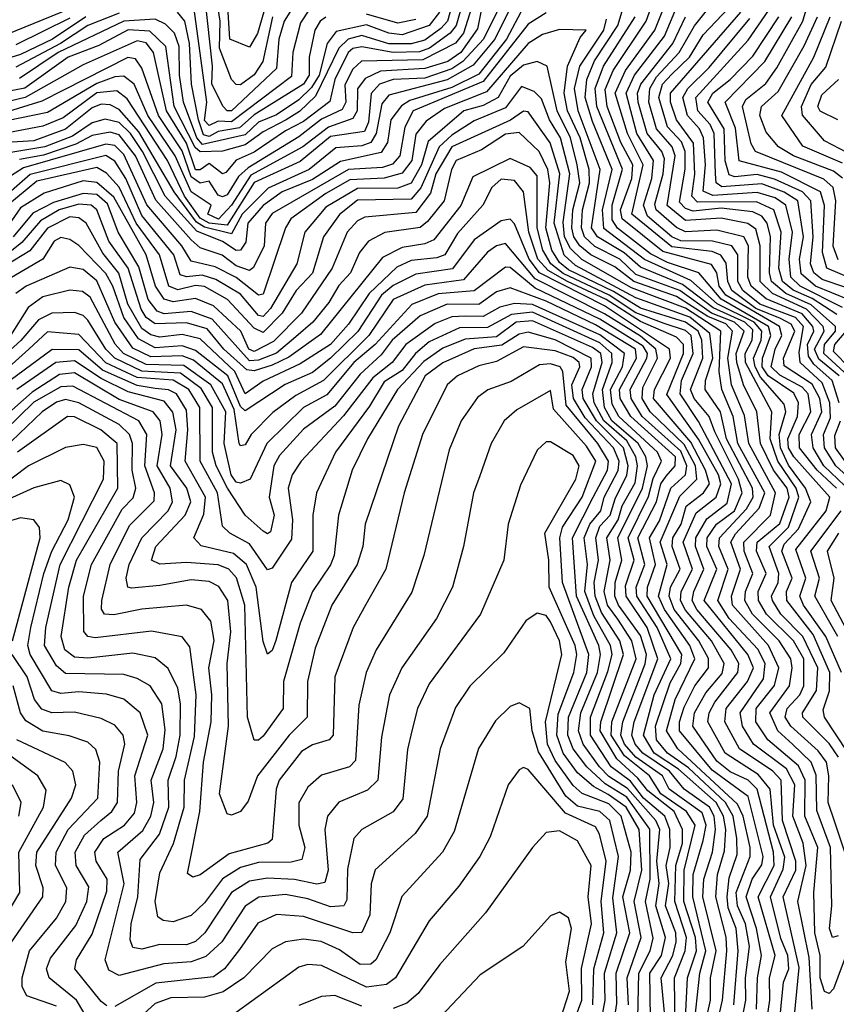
# Model space of a CAD drawing. Extents: x 1308313 to 1441400, y 959662 to 1036319.
# Tile 571 of 656: x 1415733 to 1417551, y 978216 to 980408. Entities that reach past the tile are written whole.
import ezdxf

# ---------------------------------------------------------------- set-up
doc = ezdxf.new("R2010")
doc.units = 0

msp = doc.modelspace()

# ---------------------------------------------------------------- linework, layer by layer
at = {"layer": '0CON10XD'}
for points in [[(1416295.8, 980415), (1416274.9, 980315), (1416255, 980285.5), (1416225, 980263.3), (1416215, 980264), (1416204.8, 980275), (1416178.4, 980345), (1416179.5, 980405), (1416167, 980485)], [(1416290.8, 980475), (1416262.6, 980377.4), (1416245, 980347.1), (1416201, 980365), (1416193.8, 980485)], [(1417551.7, 979365), (1417508.3, 979405), (1417468.9, 979455), (1417468.4, 979485), (1417494.6, 979535), (1417488.1, 979575), (1417475, 979590.4), (1417425, 979616.5), (1417406.1, 979635), (1417414.6, 979674.6), (1417430.1, 979705), (1417424.8, 979725), (1417305.5, 979795), (1417290.5, 979815), (1417284.8, 979845), (1417273.2, 979863.2), (1417165, 979891.9), (1417074.4, 979965), (1417070.9, 979985), (1417096.2, 980055), (1417098.2, 980085), (1417071.6, 980135), (1417041, 980215), (1417036.8, 980253.2), (1417054.6, 980295.4), (1417127.8, 980405), (1417159.7, 980495)], [(1417557.4, 979615), (1417512.4, 979652.4), (1417502.3, 979675), (1417524, 979715), (1417522.1, 979725), (1417485, 979763.4), (1417408.7, 979798.7), (1417381.8, 979825), (1417381.7, 979905), (1417371.8, 979941.8), (1417354.4, 979954.4), (1417295, 979966.7), (1417215, 979961.1), (1417174.4, 979994.4), (1417192.5, 980105), (1417185.5, 980125), (1417151, 980165), (1417134.1, 980225), (1417135.8, 980255), (1417151.1, 980281.1), (1417201.6, 980335), (1417235.3, 980394.7), (1417307.1, 980485)], [(1416704.8, 980475), (1416685.6, 980405), (1416671, 980389), (1416635, 980363), (1416605, 980354.6), (1416555, 980354.9), (1416495, 980373.4), (1416464.2, 980365), (1416443.7, 980345), (1416391.7, 980238.3), (1416356.3, 980203.7), (1416326.8, 980185), (1416275, 980158.6), (1416235, 980129.6), (1416185, 980115.4), (1416135, 980114.4), (1416123.8, 980123.8), (1416077.4, 980215), (1416058.5, 980348.5), (1416022.7, 980382.7), (1415975, 980385.4), (1415909.4, 980350.6), (1415841.3, 980325), (1415745, 980255.9), (1415655, 980238.4)], [(1417585.6, 979355.6), (1417523.3, 979415), (1417499.2, 979455), (1417495.6, 979485), (1417518.7, 979535), (1417514.2, 979565), (1417497.1, 979597.1), (1417435, 979637.4), (1417433.5, 979655), (1417458.9, 979715), (1417450.4, 979730.4), (1417426.8, 979743.2), (1417372.1, 979765), (1417318.2, 979805), (1417309.6, 979825), (1417306, 979866), (1417294.2, 979884.2), (1417275, 979891.8), (1417185, 979902.7), (1417095.8, 979975), (1417121.4, 980085), (1417086.1, 980155), (1417059, 980245), (1417081.6, 980295), (1417147.1, 980385), (1417179.3, 980465)], [(1417555, 979873.3), (1417544.3, 979904.3), (1417550.2, 980005), (1417543.7, 980035), (1417523, 980053), (1417371.3, 980115), (1417361.9, 980131.9), (1417342, 980215), (1417349.6, 980230.4), (1417394, 980266), (1417418.8, 980301.2), (1417476.7, 980405), (1417496.5, 980475)], [(1416720.5, 980449.4), (1416705.1, 980395), (1416691.8, 980378.2), (1416645.4, 980344.6), (1416623.4, 980336.6), (1416565, 980335), (1416495, 980347.6), (1416475, 980344.1), (1416464.6, 980335), (1416434.8, 980275), (1416423.7, 980226.3), (1416365, 980181.4), (1416325, 980161.2), (1416255, 980113.5), (1416215, 980095.5), (1416192.3, 980067.7), (1416185, 980064.9), (1416155, 980088.2), (1416135, 980074), (1416125, 980073.9), (1416105, 980133.7), (1416060.1, 980205), (1416031.5, 980335), (1416015, 980357.1), (1415995, 980361.5), (1415875, 980308.1), (1415745.3, 980234.7), (1415655, 980213.2)], [(1416828.9, 980441.1), (1416791.2, 980365), (1416742.7, 980307.3), (1416685, 980274.2), (1416555, 980240.6), (1416539.3, 980220.7), (1416526.7, 980155), (1416515, 980135), (1416495, 980127.6), (1416437.2, 980122.8), (1416377.4, 980075), (1416286.7, 980033.3), (1416228.6, 979975), (1416205, 979931.2), (1416145, 979946.1), (1416127.2, 979957.2), (1416077.1, 980025), (1415998.5, 980158.5), (1415955, 980208.2), (1415935, 980218.9), (1415915, 980219.9), (1415895, 980212.2), (1415835, 980164.5), (1415765, 980138.6), (1415705, 980134.7)], [(1416355, 980457.8), (1416321.8, 980405), (1416310.5, 980365), (1416305, 980299.3), (1416205, 980205.7), (1416195, 980205.4), (1416185.9, 980215), (1416161, 980265), (1416162.3, 980305), (1416146.1, 980455)], [(1416738.8, 980435), (1416721.4, 980378.6), (1416703.6, 980356.4), (1416630.8, 980319.2), (1416494.2, 980315.8), (1416475, 980298), (1416457.1, 980262.9), (1416459.6, 980225), (1416451.4, 980208.6), (1416405, 980186.9), (1416355, 980147.3), (1416241.6, 980078.4), (1416220.7, 980059.3), (1416195, 980018.4), (1416185, 980013.6), (1416175, 980017.9), (1416155, 980049), (1416135, 980044.2), (1416115, 980058.1), (1416095, 980116.3), (1416042.6, 980195), (1416005, 980300), (1415990.9, 980320.9), (1415974.3, 980324.3), (1415782.9, 980227.1), (1415645.7, 980184.3)], [(1416801.9, 980438.1), (1416765.8, 980365), (1416719.9, 980315), (1416695, 980298.8), (1416635, 980278.3), (1416565, 980274.9), (1416534.2, 980265), (1416515.7, 980244.3), (1416509.9, 980180.1), (1416500.6, 980159.4), (1416425, 980147.9), (1416357.4, 980092.6), (1416255, 980045.8), (1416195, 979951), (1416155.4, 979955), (1416135, 979966.5), (1416100.5, 980015), (1416062.7, 980095), (1415972.3, 980232.3), (1415949.6, 980249.6), (1415905, 980245.3), (1415830.1, 980189.9), (1415785, 980171.1), (1415695, 980153.8)], [(1415845, 980432.5), (1415705, 980375.1)], [(1416849, 980425), (1416817.1, 980365), (1416755, 980287), (1416695, 980257.4), (1416601.7, 980228.3), (1416583.2, 980216.8), (1416559.6, 980185), (1416552.1, 980135), (1416537.7, 980112.3), (1416447.4, 980092.6), (1416385, 980052.7), (1416317.7, 980025), (1416275, 979994.4), (1416241.2, 979955), (1416236.8, 979913.2), (1416225, 979895.5), (1416215, 979894.1), (1416185, 979914.4), (1416127.3, 979937.3), (1416057.2, 980015), (1416006.7, 980115), (1415980, 980155), (1415955, 980179.2), (1415923.3, 980186.7), (1415895, 980179), (1415850.7, 980149.3), (1415789, 980125), (1415705, 980111.4)], [(1416759.7, 980425), (1416752.2, 980387.8), (1416715.5, 980335), (1416686.2, 980315), (1416635, 980299.3), (1416536.3, 980293.7), (1416502.7, 980277.3), (1416485.3, 980254.7), (1416484.3, 980205), (1416475, 980188.1), (1416420.8, 980169.2), (1416363.9, 980125), (1416247.6, 980062.4), (1416205, 979995.5), (1416175.6, 979964.4), (1416151.8, 979975), (1416159.2, 979995), (1416115.2, 980025.2), (1416079.3, 980105), (1416018.4, 980195), (1415988.2, 980265), (1415965, 980282.3), (1415945, 980281.2), (1415905, 980266.5), (1415795, 980201.5), (1415705, 980183.3)], [(1415955, 980422.8), (1415885, 980395.1), (1415824, 980355), (1415725, 980302.4)], [(1416668.1, 980425), (1416645, 980395.4), (1416585, 980374.8), (1416555, 980378.2), (1416505, 980396.8), (1416437.8, 980382.2), (1416417.8, 980355), (1416400.2, 980285), (1416382.8, 980257.2), (1416355, 980230.2), (1416305, 980196.7), (1416265, 980180.3), (1416235, 980152), (1416140.2, 980130.2), (1416127.6, 980145), (1416098.2, 980225), (1416089.2, 980285), (1416088.3, 980348.3), (1416078, 980378), (1416058.2, 980398.2), (1416035, 980409.2), (1415965, 980405), (1415819.1, 980335), (1415732.8, 980277.2)], [(1416905, 980423.3), (1416865, 980398.1), (1416765, 980270.7), (1416609.5, 980205), (1416590.7, 980169.3), (1416579.2, 980105), (1416563.3, 980086.7), (1416541.1, 980078.9), (1416465, 980074.7), (1416295, 979976.8), (1416280.4, 979955), (1416277.2, 979905), (1416253.6, 979856.4), (1416245, 979849.6), (1416215, 979860.4), (1416184, 979884), (1416135, 979900.2), (1416115, 979917.9), (1416036.3, 980006.3), (1415991.1, 980105), (1415955, 980152.3), (1415935, 980157.5), (1415895, 980150.5), (1415858.6, 980131.4), (1415786.5, 980106.5), (1415732.8, 980097.2)], [(1416415, 980414), (1416401.9, 980405), (1416390.5, 980385), (1416377.7, 980325), (1416377.7, 980285), (1416365.2, 980265), (1416255, 980196.6), (1416222.6, 980167.4), (1416175, 980159.6), (1416155, 980148.4), (1416142.2, 980152.2), (1416131.4, 980185), (1416115.9, 980265), (1416111.4, 980355), (1416100.7, 980405), (1416084.8, 980424.8)], [(1416378.5, 980431.5), (1416358.5, 980401.5), (1416341.5, 980335), (1416338.2, 980281.8), (1416205, 980180.8), (1416175, 980182.7), (1416155, 980172.7), (1416145, 980183.6), (1416150.1, 980225), (1416121.7, 980431.7)], [(1416615, 980409), (1416575, 980400.4), (1416505, 980420.4)], [(1417576.4, 978776.4), (1417525.1, 978855), (1417522, 978872), (1417536.1, 978913.9), (1417536.5, 978955), (1417499.4, 979039.4), (1417441.1, 979115), (1417440.3, 979135), (1417452.7, 979165), (1417429.5, 979225), (1417435, 979240.7), (1417466.8, 979275), (1417494.2, 979335), (1417482.6, 979365), (1417445, 979416.2), (1417427.1, 979455), (1417423.9, 979485), (1417439, 979535), (1417435, 979552.6), (1417382, 979612), (1417370.2, 979635), (1417366.7, 979655), (1417383.8, 979695), (1417385.3, 979715), (1417368.2, 979735), (1417286, 979776), (1417227.6, 979827.6), (1417124.1, 979874.1), (1417033.7, 979943.7), (1417030.3, 979985), (1417052, 980075), (1417008.4, 980181.6), (1416992, 980235), (1416995.5, 980275), (1417013.1, 980316.9), (1417064.6, 980395), (1417076.5, 980435)], [(1417575, 979392.2), (1417549.8, 979415), (1417525, 979455), (1417522.2, 979485), (1417538, 979522), (1417536.3, 979555), (1417519.8, 979599.8), (1417470.5, 979645), (1417468.3, 979668.3), (1417477.9, 979725), (1417460.5, 979745), (1417380.8, 979775), (1417342.8, 979805), (1417331.6, 979825), (1417332, 979885), (1417318.3, 979905), (1417275.3, 979915.3), (1417205, 979915.6), (1417185, 979925), (1417131, 979971), (1417121.7, 979995), (1417140.6, 980055), (1417144.1, 980095), (1417107.2, 980155), (1417083, 980245), (1417102.2, 980285), (1417168.6, 980371.4), (1417195, 980435.1)], [(1417577.5, 979615), (1417523.2, 979665), (1417525, 979685), (1417549.2, 979715), (1417549.2, 979725), (1417495, 979773.4), (1417438.8, 979798.8), (1417407.1, 979825), (1417402.3, 979845), (1417404.4, 979925), (1417396.8, 979955), (1417385, 979971.2), (1417365, 979980.5), (1417295, 979988.6), (1417232.1, 979982.1), (1417215, 979987.7), (1417202.1, 980002.1), (1417214.5, 980075.5), (1417214.9, 980115), (1417206.3, 980136.3), (1417175, 980169.5), (1417155.8, 980235), (1417164.4, 980265), (1417185, 980286.7), (1417224.2, 980325), (1417255, 980374.7), (1417311.8, 980435)], [(1417552.2, 979752.2), (1417497.3, 979787.3), (1417455, 979806), (1417431.3, 979825), (1417423.1, 979855), (1417428, 979935), (1417411.8, 979985), (1417373.1, 980003.1), (1417242.3, 980002.3), (1417229.4, 980015), (1417236, 980064), (1417233.4, 980133.5), (1417195.5, 980185), (1417181.8, 980225), (1417182.2, 980245), (1417338.4, 980425)], [(1417577.4, 979785), (1417505, 979815.3), (1417472.7, 979842.7), (1417469.4, 979875), (1417477.7, 979925), (1417465.5, 980005), (1417435, 980024.5), (1417385, 980042.5), (1417296.1, 980036.1), (1417283.7, 980045), (1417281.8, 980065), (1417279, 980155), (1417270, 980175), (1417242.7, 980205), (1417238.1, 980235), (1417355, 980362.4), (1417400.8, 980429.2)], [(1415880.5, 980415), (1415806.7, 980365), (1415735, 980330.5), (1415545, 980271.8)], [(1415845, 980411.8), (1415725, 980352)], [(1417556.1, 978766.1), (1417535, 978797), (1417476.8, 978855), (1417475.8, 978865), (1417507, 978915), (1417509.8, 978965), (1417476.6, 979035), (1417427.9, 979085), (1417408.8, 979115), (1417406.7, 979125), (1417421.5, 979155), (1417423, 979175), (1417401.8, 979235), (1417445, 979278.4), (1417467.5, 979345), (1417461.6, 979365), (1417421, 979425), (1417403.7, 979475), (1417407.4, 979535), (1417349.1, 979645), (1417348.3, 979665), (1417364.1, 979695), (1417365, 979717.4), (1417347.2, 979735), (1417276.9, 979766.9), (1417208.4, 979818.4), (1417115, 979857.2), (1417079.1, 979889.1), (1417019.5, 979925), (1417006.3, 979945), (1417025.3, 980075), (1416976.2, 980205), (1416968.4, 980255), (1416980.3, 980305), (1417033.4, 980385), (1417039.3, 980409.3)], [(1417562.4, 978955), (1417528, 979035), (1417478, 979105), (1417470.2, 979125), (1417483.5, 979165), (1417461.2, 979228.8), (1417528.5, 979315), (1417536.6, 979345), (1417456.3, 979435), (1417444.6, 979455), (1417442.9, 979475), (1417464.8, 979525), (1417466.6, 979555), (1417456.4, 979576.4), (1417399.7, 979615), (1417385.9, 979635), (1417386.5, 979655), (1417405.1, 979705), (1417400.2, 979725), (1417295, 979785.7), (1417244.9, 979844.9), (1417175, 979867.8), (1417137.1, 979887.1), (1417063.9, 979943.9), (1417052.4, 979962.4), (1417052.4, 979995), (1417075.2, 980075.2), (1417018.2, 980215), (1417014.1, 980255), (1417033.2, 980305), (1417103.5, 980415)], [(1417557.4, 979555), (1417541.8, 979605), (1417501, 979641), (1417489.2, 979659.2), (1417486.7, 979685), (1417500.8, 979715), (1417499, 979725), (1417475, 979753.2), (1417395, 979786.5), (1417361.9, 979815), (1417354, 979835), (1417355.5, 979905), (1417345.1, 979925.1), (1417285, 979939.6), (1417215, 979936), (1417195, 979945.6), (1417149.8, 979985), (1417147.2, 979997.2), (1417165.7, 980065), (1417168.3, 980098.3), (1417163, 980115), (1417130.4, 980155), (1417110.1, 980225), (1417108.5, 980245), (1417116, 980265), (1417186.8, 980355), (1417215.1, 980415)], [(1417565, 979767.8), (1417470.6, 979815), (1417450, 979835), (1417445.9, 979875), (1417453.8, 979935), (1417438.6, 979995), (1417415, 980011.3), (1417375, 980023.9), (1417276.4, 980016.5), (1417255, 980026.7), (1417259.7, 980085), (1417255.3, 980145), (1417246.3, 980165), (1417219.9, 980195), (1417209.3, 980235), (1417220.9, 980255), (1417268.4, 980301.6), (1417358.9, 980411.1)], [(1417572.2, 979812.2), (1417519.9, 979829.9), (1417500.7, 979845), (1417493.8, 979865), (1417499.5, 979925), (1417494.5, 980005), (1417476.1, 980025), (1417413.2, 980053.2), (1417375, 980063.7), (1417325, 980058.4), (1417312.9, 980062.9), (1417303.9, 980093.9), (1417301.6, 980165), (1417264.9, 980225), (1417276.1, 980245), (1417315, 980275), (1417365, 980326.8), (1417423.1, 980415)], [(1417589.6, 979829.6), (1417530.2, 979855), (1417520.1, 979889.9), (1417524.8, 979994.8), (1417515.8, 980025), (1417428.7, 980068.7), (1417335, 980093.8), (1417326.7, 980166.7), (1417303.4, 980225), (1417392.3, 980315), (1417452.2, 980415)], [(1417565.1, 980055.1), (1417545, 980070.8), (1417455.8, 980105), (1417422.6, 980125), (1417395, 980157.8), (1417380.9, 980195), (1417384.2, 980215), (1417421.8, 980248.2), (1417479.7, 980350.3), (1417509.4, 980415)], [(1417565, 980088.8), (1417476.9, 980126.9), (1417430.1, 980195), (1417501.1, 980325), (1417537.3, 980415)], [(1417592.7, 980102.7), (1417525, 980138.5), (1417475.5, 980195.5), (1417473.6, 980215), (1417495, 980264.1), (1417527.7, 980302.3), (1417562.5, 980405)], [(1417570, 978555), (1417548.1, 978621.9), (1417533, 978665), (1417534.6, 978724.6), (1417529, 978755), (1417510.7, 978780.7), (1417449.5, 978835), (1417437.5, 978855), (1417441.5, 978875), (1417469.5, 978905), (1417479, 978925), (1417478.9, 978985), (1417455.8, 979025), (1417395.7, 979085), (1417377.5, 979115), (1417377.3, 979135), (1417394.9, 979175), (1417373.4, 979225), (1417374.6, 979245), (1417425, 979286.8), (1417446.3, 979345), (1417441.3, 979365), (1417411.1, 979405), (1417382.6, 979465), (1417374.2, 979535), (1417344.5, 979595), (1417329.5, 979645), (1417328.3, 979665), (1417345.8, 979715), (1417324.5, 979735), (1417273.5, 979755), (1417202.8, 979805), (1417105, 979841.3), (1417069.2, 979875), (1417013.4, 979903.4), (1416990.3, 979925), (1416983.6, 979945), (1416986.4, 979985), (1417001.5, 980045), (1417000.9, 980075), (1416980.6, 980145), (1416952.8, 980205), (1416945.3, 980245), (1416953, 980305), (1416981.1, 980368.9), (1416994.3, 980385), (1416935, 980386.6), (1416897.3, 980375), (1416865, 980355.3), (1416772.3, 980247.7), (1416679.1, 980210.9), (1416637.8, 980182.2), (1416615, 980153.4), (1416606, 980095), (1416585, 980066.8), (1416545, 980055.1), (1416468.4, 980051.6), (1416415, 980021.4), (1416336.8, 979965), (1416324.9, 979945), (1416275, 979797.4), (1416265, 979794.6), (1416215, 979834.5), (1416168.3, 979858.3), (1416115, 979870.5), (1416094, 979905), (1416016.4, 979996.4), (1415965, 980107.8), (1415945, 980128.5), (1415925, 980131.5), (1415741.7, 980078.3), (1415705, 980054.6)], [(1416974.1, 980085), (1416959.1, 980145), (1416929.5, 980205), (1416907.1, 980305), (1416885.2, 980315.2), (1416855, 980307.3), (1416825, 980282.5), (1416798.4, 980235), (1416765, 980217), (1416721.7, 980205), (1416642.7, 980137.3), (1416627.7, 980085), (1416605, 980044.5), (1416575, 980033.4), (1416485, 980032.3), (1416415, 979990.9), (1416368.2, 979935), (1416350.6, 979865), (1416291.4, 979765), (1416275, 979747.6), (1416265, 979749.8), (1416225, 979797.4), (1416169.7, 979829.7), (1416139.6, 979839.6), (1416105, 979836), (1416090.4, 979840.4), (1416076.6, 979885), (1416005, 979972.3), (1415969.3, 980055), (1415945, 980093.5), (1415925, 980105.7), (1415756.4, 980063.5), (1415677.9, 979995)], [(1417554.8, 980185), (1417515, 980204.9), (1417509.7, 980215), (1417519, 980241), (1417556.1, 980275)], [(1417575.8, 978334.3), (1417545, 978250.6), (1417535, 978240.2), (1417525, 978244.4), (1417515.3, 978275), (1417514.8, 978325), (1417503, 978375), (1417501.1, 978465), (1417509.7, 978565), (1417480.7, 978635), (1417481.7, 978715), (1417466.9, 978746.9), (1417398.9, 978805), (1417372, 978845), (1417372.7, 978875), (1417413.8, 978926.2), (1417422.8, 978965), (1417400.3, 979015), (1417320, 979105), (1417317.8, 979125), (1417324.2, 979145), (1417337.9, 979185), (1417316.4, 979245), (1417326.4, 979263.6), (1417379.6, 979320.4), (1417391.8, 979355), (1417332.2, 979465), (1417321.5, 979525), (1417296, 979585), (1417290, 979625), (1417294, 979715), (1417215, 979766.2), (1417095, 979811.1), (1416984.3, 979874.3), (1416959.1, 979899.1), (1416946.4, 979925), (1416942.8, 979957.2), (1416957.8, 980065), (1416936.9, 980145), (1416913, 980185), (1416895, 980232), (1416878.5, 980248.5), (1416850.3, 980259.7), (1416815, 980212.1), (1416745, 980183.3), (1416695, 980150.9)], [(1417497.5, 978205), (1417490.4, 978320.4), (1417465.1, 978445), (1417484.1, 978525), (1417477, 978575), (1417454.1, 978635), (1417458.9, 978705), (1417440.5, 978740.5), (1417366.6, 978795), (1417342, 978835), (1417336.7, 978865), (1417389.1, 978940.9), (1417392.7, 978975), (1417376.4, 979006.4), (1417312.6, 979075), (1417287, 979115), (1417310.1, 979185), (1417289.5, 979235), (1417291.2, 979255), (1417351.1, 979318.9), (1417366.2, 979345), (1417364.8, 979365), (1417306.8, 979475), (1417293.3, 979535), (1417259.4, 979585), (1417259.8, 979605), (1417276, 979655), (1417269.4, 979709.4), (1417225, 979746.3), (1417105, 979789.2), (1416970.7, 979860.7), (1416945, 979884.2), (1416923.1, 979955), (1416935.4, 980065), (1416913.9, 980133.9), (1416865, 980203.5), (1416855, 980204.5), (1416825.6, 980184.4), (1416695, 980125), (1416659.9, 980065), (1416647.7, 980022.3), (1416615, 979978.7), (1416501.5, 979968.5), (1416485, 979960.6), (1416462.2, 979935), (1416429.1, 979855), (1416360.6, 979755), (1416298.4, 979691.6), (1416255, 979669.6), (1416243.3, 979675), (1416225.5, 979715), (1416165, 979771.1), (1416125, 979787.7), (1416075, 979780.3), (1416055, 979785.7), (1416035.6, 979815), (1416014.6, 979884.6), (1415943, 980013), (1415905, 980046), (1415875, 980049.6), (1415787.9, 980022.1), (1415735, 979989.2), (1415696.3, 979933.7)], [(1417443.9, 978046.1), (1417468.2, 978298.1), (1417433, 978455), (1417460.8, 978515), (1417461.3, 978535), (1417431.3, 978625), (1417428.4, 978715), (1417410, 978735), (1417335.9, 978785), (1417303, 978845), (1417305.9, 978875), (1417353, 978935), (1417366.6, 978965), (1417354.2, 978995), (1417257.2, 979115), (1417284.9, 979185), (1417262.9, 979235), (1417263.3, 979255), (1417284.6, 979285), (1417324.5, 979315), (1417341.4, 979355), (1417333.7, 979385), (1417280.6, 979490.6), (1417267.7, 979525), (1417234.6, 979565), (1417226.5, 979585), (1417253.6, 979655), (1417251.7, 979695), (1417243.3, 979715), (1417215, 979735), (1417115, 979766.3), (1417055, 979803.4), (1416955, 979851.5), (1416935, 979867.4), (1416917.9, 979895), (1416904.3, 979945), (1416913.3, 980045), (1416908.9, 980075), (1416890, 980115), (1416845, 980156.8), (1416815, 980153.3), (1416761.4, 980118.6), (1416705.1, 980095), (1416694.6, 980075), (1416678.1, 980005), (1416641.3, 979958.7), (1416624.5, 979945.5), (1416545.8, 979934.2), (1416509.6, 979915), (1416489.9, 979890.1), (1416469.5, 979845), (1416443.5, 979816.5), (1416421.4, 979778.6), (1416385.5, 979734.5), (1416348.2, 979701.8), (1416305, 979665.8), (1416265, 979650), (1416245, 979648.7), (1416161.8, 979741.8), (1416115, 979758.7), (1416055, 979753.6), (1416039.2, 979759.2), (1416019.4, 979785), (1415998.3, 979858.3), (1415952.7, 979935), (1415928.6, 979998.6), (1415905, 980018.9), (1415875, 980021.2), (1415808.6, 980001.4), (1415762.8, 979977.2), (1415719.1, 979925)], [(1416695, 980150.9), (1416666.9, 980125), (1416626.3, 980033.7), (1416605, 980008.9), (1416485, 980006.4), (1416445, 979974.4), (1416409.9, 979925), (1416385, 979844), (1416349.1, 979805), (1416317.8, 979755), (1416275, 979712.1), (1416255, 979721.6), (1416196, 979785), (1416145, 979813.9), (1416125, 979816.6), (1416085, 979806.6), (1416065.4, 979815), (1416044.6, 979885), (1415992.3, 979955), (1415955, 980035.1), (1415926.9, 980066.9), (1415905, 980079.5), (1415771.5, 980048.5), (1415707, 979995)], [(1417418.5, 978115), (1417433.4, 978265), (1417445.1, 978295), (1417443, 978325), (1417427.5, 978362.5), (1417404.7, 978455), (1417432.8, 978517.2), (1417436.5, 978543.5), (1417411.2, 978615), (1417403.7, 978695), (1417377.4, 978727.4), (1417303.6, 978775), (1417265.1, 978845), (1417268, 978865), (1417280.9, 978889.1), (1417331.9, 978955), (1417333.8, 978975), (1417317.1, 979005), (1417240.4, 979095), (1417230.5, 979115), (1417233.6, 979135), (1417256.4, 979185), (1417237.9, 979235), (1417238.3, 979255), (1417262.9, 979297.1), (1417308, 979332), (1417317.6, 979375), (1417244, 979514), (1417203.7, 979575), (1417206.2, 979605), (1417232.3, 979665), (1417227.8, 979705), (1417215, 979716.5), (1417168.1, 979731.9), (1417105, 979755.7), (1417045.3, 979795.3), (1416943.1, 979843.1), (1416915.5, 979865), (1416897.6, 979895), (1416885.1, 979945), (1416885, 980060.8), (1416869.3, 980079.3), (1416825, 980099), (1416741.9, 980058.1), (1416715.3, 979994.7), (1416655, 979918.5), (1416635, 979909.1), (1416585, 979901.1), (1416541.2, 979878.8), (1416403, 979707), (1416332.8, 979657.2), (1416295, 979638.9), (1416255, 979626.6), (1416238.9, 979629), (1416188.1, 979675), (1416150.3, 979720.3), (1416105, 979733.4), (1416035, 979730.8), (1416015.1, 979745), (1416003.5, 979763.5), (1415974.7, 979854.7), (1415931.8, 979915), (1415905.3, 979985), (1415892.1, 979995), (1415865, 979997.6), (1415821.4, 979985), (1415779.4, 979960.6), (1415737.9, 979912.1), (1415629.1, 979825)], [(1417555, 978368.7), (1417542.9, 978365), (1417535.8, 978385), (1417541.3, 978435), (1417537.8, 978565), (1417507.7, 978647.7), (1417506, 978726), (1417495.1, 978755.2), (1417453.2, 978795), (1417421.2, 978825), (1417403.1, 978865), (1417446.7, 978925), (1417453.1, 978965), (1417449.8, 978985), (1417424.1, 979025), (1417364.8, 979085), (1417347.5, 979115), (1417348.7, 979135), (1417365.5, 979175), (1417346.2, 979225), (1417344.9, 979245), (1417404.3, 979305), (1417415.4, 979355), (1417356.2, 979465), (1417346.8, 979526.8), (1417317.5, 979595), (1417309.3, 979655), (1417320.2, 979715), (1417305, 979730.8), (1417265, 979747.1), (1417195, 979792), (1417100.3, 979825), (1417058, 979858), (1417004.9, 979885), (1416980, 979905), (1416966.5, 979925), (1416962.6, 979945), (1416964.7, 979985), (1416980.2, 980045), (1416974.1, 980085)], [(1417388.4, 978125), (1417403.2, 978225), (1417402.6, 978275), (1417414.9, 978325), (1417377.1, 978455), (1417412.5, 978525), (1417411.3, 978555), (1417374.6, 978695), (1417355, 978715.1), (1417315, 978733.9), (1417285, 978757.5), (1417231.6, 978835), (1417235.1, 978865), (1417260.7, 978909.3), (1417297.1, 978952.9), (1417301.5, 978975), (1417273.1, 979025), (1417215, 979093.3), (1417204.3, 979115), (1417205.4, 979135), (1417230.9, 979185), (1417210.3, 979245), (1417239.4, 979310.6), (1417283.4, 979345), (1417293.9, 979375), (1417288.8, 979395), (1417244, 979474), (1417174, 979574), (1417210.9, 979665), (1417211, 979685), (1417195, 979701.5), (1417115, 979736.5), (1417038.7, 979785), (1416952.6, 979825), (1416910, 979850), (1416886.8, 979875), (1416866.5, 979935), (1416855, 980025.3), (1416835, 980050.1), (1416805, 980053.5), (1416784.4, 980035), (1416764.6, 979995), (1416707.5, 979932.5), (1416679.4, 979885), (1416662.2, 979877.7), (1416605, 979871.9), (1416573, 979857), (1416511.4, 979798.6), (1416465, 979730.6), (1416424.9, 979685), (1416358, 979642), (1416275, 979603.3), (1416235, 979575.4), (1416212.3, 979625), (1416135, 979697.5), (1416095, 979707.7), (1416045, 979701.1), (1416025, 979706.6), (1416005, 979721), (1415974.4, 979775), (1415953.7, 979843.7), (1415918.6, 979888.6), (1415881.1, 979955), (1415865, 979967.2), (1415845, 979969.6), (1415795, 979944), (1415756.2, 979893.8), (1415705, 979862.3)], [(1417373.5, 978205), (1417375.3, 978275), (1417384.4, 978325), (1417373.6, 978385), (1417350.1, 978455), (1417363.9, 978495), (1417385, 978526.8), (1417388.1, 978545), (1417355, 978678.5), (1417275, 978737.1), (1417202, 978825), (1417201.8, 978845), (1417212.1, 978877.9), (1417235.8, 978925), (1417266.9, 978965), (1417266.3, 978986.3), (1417245.2, 979025), (1417190.1, 979095), (1417178.7, 979125), (1417182.3, 979145), (1417203.2, 979185), (1417185.9, 979235), (1417187.1, 979255), (1417205.9, 979285), (1417216.5, 979325), (1417255.4, 979355), (1417268.5, 979375), (1417260, 979405), (1417227.4, 979467.4), (1417144.5, 979565), (1417146.3, 979585), (1417182, 979655), (1417179.8, 979675), (1417035, 979771), (1416890.5, 979845), (1416867.2, 979875), (1416835, 979953.7), (1416825, 979964.4), (1416805, 979960.7), (1416745, 979917.8), (1416696.6, 979853.4), (1416615, 979841.5), (1416565, 979816.8), (1416538.5, 979795), (1416486.1, 979713.9), (1416425, 979654.3), (1416385, 979622.7), (1416324.1, 979595.9), (1416235, 979537.4), (1416225, 979547.3), (1416196.3, 979615), (1416125, 979671.7), (1416095, 979682), (1416035, 979677.4), (1415997.6, 979697.6), (1415964.9, 979745.1), (1415941, 979815), (1415925, 979843.1), (1415865, 979905.2), (1415845, 979918.8), (1415825, 979923.1), (1415810.3, 979915), (1415784.6, 979875), (1415715, 979834.5)], [(1417330.8, 978129.2), (1417349.9, 978225), (1417348.8, 978275), (1417357.7, 978345), (1417348.8, 978395), (1417330.8, 978435), (1417328, 978465), (1417359.6, 978545), (1417359.1, 978565), (1417343.9, 978635), (1417331.3, 978661.3), (1417198.4, 978785), (1417173.1, 978825), (1417192.7, 978895), (1417236, 978985), (1417225.3, 979015), (1417168.5, 979095), (1417155.5, 979125), (1417174.7, 979195), (1417159.2, 979245), (1417202.5, 979347.5), (1417240.7, 979385), (1417237.7, 979415), (1417212.1, 979462.1), (1417136.4, 979535), (1417119.2, 979565), (1417120.7, 979589.4), (1417152.7, 979655), (1417149.6, 979675), (1417115, 979703.9), (1417035, 979753.6), (1416881.1, 979831.1), (1416815, 979910.2), (1416795, 979905.1), (1416775, 979890.9), (1416720.9, 979829.1), (1416635, 979817.5), (1416565, 979785.1), (1416510.2, 979705), (1416409.4, 979605), (1416348.3, 979571.7), (1416296.6, 979533.4), (1416248.5, 979485), (1416235, 979462), (1416225, 979459.4), (1416221.9, 979465), (1416210.5, 979540.5), (1416185, 979597.4), (1416120, 979650), (1416095, 979659.5), (1416025, 979657.7), (1415985, 979676.7), (1415944.9, 979735), (1415905, 979826.9), (1415875, 979852.4), (1415845, 979857), (1415748.1, 979815), (1415725, 979798.9)], [(1417322.7, 978215), (1417332.8, 978335), (1417328.3, 978385), (1417310.6, 978430.6), (1417307.9, 978455), (1417312.3, 978497.7), (1417330.2, 978549.8), (1417329.5, 978585), (1417321.2, 978635), (1417304.3, 978665), (1417222.2, 978742.2), (1417175, 978775), (1417151.1, 978805), (1417148.5, 978835), (1417181.5, 978931.5), (1417205.2, 978975), (1417207.5, 978995), (1417129.8, 979125), (1417130.5, 979145), (1417148.8, 979195), (1417135.1, 979255), (1417157.6, 979292.4), (1417182.6, 979365), (1417215.1, 979395), (1417218.6, 979415), (1417205, 979447.8), (1417119.1, 979525), (1417094.6, 979565), (1417092.2, 979585), (1417129.2, 979655), (1417130.9, 979665), (1417121.3, 979681.3), (1417025, 979741.7), (1416880.7, 979810.7), (1416825, 979856.3), (1416815, 979857.4), (1416745, 979804.9), (1416665, 979797.8), (1416606.1, 979773.9), (1416524.9, 979685), (1416476.9, 979645), (1416416.9, 979573.1), (1416365, 979544.7), (1416283.3, 979465), (1416246.1, 979385), (1416225, 979376), (1416215, 979378.4), (1416204.4, 979395), (1416188.6, 979465), (1416192.5, 979535), (1416158.9, 979595), (1416098.6, 979638.6), (1416015, 979640.6), (1415964.6, 979665), (1415945.6, 979685.6), (1415890.3, 979790.3), (1415873.1, 979803.1), (1415845, 979806.1), (1415785, 979791.1), (1415752.5, 979767.5), (1415712.7, 979705)], [(1417263.8, 978076.2), (1417298, 978225), (1417307.7, 978335), (1417305.6, 978365.6), (1417283, 978455), (1417286.5, 978505), (1417302.5, 978557.5), (1417305.1, 978605), (1417300, 978635), (1417283.8, 978665), (1417199.5, 978739.5), (1417145.6, 978775), (1417121.8, 978815), (1417145.7, 978905), (1417182.9, 978985), (1417152.4, 979055), (1417106.9, 979125), (1417105.4, 979145), (1417124.6, 979195), (1417109.3, 979255), (1417150.5, 979335), (1417160.7, 979375), (1417172.3, 979392.3), (1417192.5, 979415), (1417193.2, 979435), (1417094, 979525), (1417069.9, 979565), (1417068.1, 979585), (1417106.5, 979655), (1417103.9, 979675), (1417015, 979729.2), (1416905, 979781.3), (1416825, 979811.4), (1416795, 979802.5), (1416755.5, 979774.5), (1416685.2, 979774.8), (1416625, 979749.2), (1416562.4, 979695), (1416538.1, 979661.9), (1416491.2, 979618.8), (1416435, 979547.7), (1416365, 979496.6), (1416312, 979438), (1416299.4, 979415), (1416288.7, 979345), (1416299.8, 979305), (1416291.9, 979268.1), (1416285, 979263.8), (1416275, 979269.7), (1416235, 979305.2), (1416195.7, 979365), (1416170.4, 979415), (1416162.2, 979445), (1416162.6, 979545), (1416137.4, 979587.4), (1416091, 979621), (1416005, 979625.8), (1415944.9, 979655), (1415924.8, 979675), (1415885, 979739.3), (1415875, 979749.7), (1415855, 979756.2), (1415805, 979754.5), (1415775, 979740.2), (1415735.8, 979694.2), (1415688.2, 979651.8)], [(1417244.4, 978105), (1417271.2, 978225), (1417271.1, 978275), (1417283.6, 978335), (1417254.3, 978455), (1417255.9, 978495), (1417275.3, 978555), (1417282.1, 978605), (1417279.1, 978635), (1417269.1, 978655), (1417212.5, 978695), (1417179.6, 978735), (1417120.2, 978775), (1417103.3, 978795), (1417096.1, 978815), (1417101.3, 978845), (1417153.6, 978985), (1417129.7, 979055), (1417083.5, 979125), (1417082.1, 979147.9), (1417101, 979205), (1417087.9, 979255), (1417133.1, 979346.9), (1417143.3, 979386.7), (1417162.2, 979425), (1417152.7, 979445), (1417066.9, 979525), (1417052, 979552), (1417048.3, 979585), (1417074.8, 979635), (1417079.7, 979665), (1417025, 979706.5), (1416875, 979774.4), (1416835, 979776.5), (1416802.1, 979767.9), (1416765, 979747.1), (1416725, 979748.2), (1416695, 979747), (1416658.3, 979731.7), (1416592.6, 979685), (1416562.8, 979645), (1416519.4, 979610.6), (1416454, 979526), (1416359.6, 979425), (1416340.2, 979395), (1416331, 979365), (1416340.6, 979295), (1416338.4, 979251.6), (1416295, 979186.9), (1416285, 979183.5), (1416245, 979241.2), (1416201.2, 979265), (1416185, 979280.4), (1416173.9, 979355), (1416135.3, 979425.3), (1416134, 979545), (1416109.9, 979585), (1416075, 979605.5), (1415995, 979611.7), (1415925, 979644.3), (1415865, 979707.5), (1415795, 979713), (1415753.6, 979675), (1415702, 979628)], [(1417233.3, 978155), (1417247.2, 978285), (1417260.6, 978335), (1417231.8, 978455), (1417232.1, 978505), (1417255, 978580.9), (1417261.6, 978615), (1417252.1, 978642.1), (1417179.2, 978695), (1417164.3, 978725), (1417105, 978766.3), (1417079.7, 978795), (1417071.5, 978815), (1417075.9, 978845), (1417125.8, 978974.2), (1417128.4, 978995), (1417115, 979037.4), (1417066.3, 979105), (1417058.2, 979125), (1417058.7, 979155), (1417073.8, 979205), (1417064.6, 979255), (1417119.9, 979365), (1417130.5, 979415), (1417127, 979435), (1417109.8, 979465), (1417051.3, 979515), (1417034.7, 979545), (1417030.5, 979585), (1417052, 979645), (1417051.4, 979665), (1417025, 979688.8), (1416875, 979757.4), (1416828.3, 979751.7), (1416775, 979723.1), (1416712.5, 979722.5), (1416645, 979690.7), (1416614.6, 979665.4), (1416585, 979627.2), (1416545, 979602.3), (1416512.3, 979547.7), (1416436.5, 979445), (1416394.2, 979355), (1416385.6, 979305), (1416385.6, 979225), (1416338.6, 979155), (1416303.8, 979026.2), (1416295, 979003.6), (1416285, 978995.6), (1416275, 979024), (1416259.9, 979145), (1416238.1, 979195), (1416209.4, 979219.4), (1416137.1, 979237.1), (1416120.8, 979255), (1416143, 979307), (1416147.1, 979345), (1416101.8, 979425), (1416107.9, 979495), (1416105, 979538.8), (1416082.2, 979575), (1416064.4, 979584.4), (1416035, 979587.4), (1415995, 979593.7), (1415918, 979628), (1415865, 979673), (1415806, 979674), (1415711.9, 979605)], [(1417213.8, 978155), (1417219.9, 978275), (1417239.5, 978335), (1417237.3, 978365), (1417211.4, 978445), (1417212.4, 978515), (1417236.9, 978615), (1417217.4, 978645), (1417160.1, 978685), (1417135, 978725), (1417079.6, 978769.6), (1417049.6, 978815), (1417051.3, 978845), (1417105.5, 978985), (1417095.7, 979025), (1417065, 979073.3), (1417041.7, 979105), (1417034.4, 979135), (1417047.5, 979205), (1417040.1, 979255), (1417065.3, 979294.7), (1417074.1, 979325.9), (1417103.1, 979376.9), (1417108.8, 979415), (1417104.9, 979435), (1417085, 979470.6), (1417033.7, 979515), (1417012.4, 979555), (1417009, 979575), (1417030, 979645), (1417026.7, 979665), (1417008.5, 979678.5), (1416875, 979737.9), (1416838.4, 979735), (1416795, 979701.8), (1416725, 979697.2), (1416675, 979677), (1416632.6, 979647.4), (1416574.4, 979585), (1416507.6, 979475), (1416473.3, 979405), (1416443, 979305), (1416433.2, 979215), (1416425.4, 979194.6), (1416385.1, 979134.9), (1416357.4, 979065), (1416320.8, 978935), (1416319.9, 978875), (1416275, 978813.4), (1416265, 978803.8), (1416255, 978804.4), (1416240.3, 978855), (1416234.3, 979105), (1416215.7, 979165.7), (1416198.9, 979185), (1416175, 979194.4), (1416105, 979199.5), (1416045, 979195.7), (1416026.7, 979205), (1416036.2, 979235), (1416101.9, 979305), (1416114.5, 979335), (1416105.3, 979365), (1416068.7, 979415), (1416081.6, 979495), (1416074.2, 979534.2), (1416055, 979558.6), (1415975, 979579.4), (1415915, 979609.2), (1415855, 979648.4), (1415813.6, 979645), (1415726.7, 979585)], [(1417192.5, 978155), (1417191.1, 978275), (1417214.6, 978335), (1417217.3, 978365), (1417191.3, 978445), (1417193.8, 978525), (1417209, 978575), (1417208.8, 978605), (1417189.8, 978645), (1417131.2, 978691.2), (1417109.5, 978719.5), (1417062.3, 978762.3), (1417025.5, 978825), (1417027.1, 978845), (1417077.2, 978995), (1417069.2, 979025), (1417028.7, 979088.7), (1417014.4, 979125), (1417011.8, 979155), (1417021.7, 979205), (1417015.5, 979255), (1417025, 979280.5), (1417047.5, 979305), (1417058.5, 979341.5), (1417085, 979393.8), (1417088.1, 979415), (1417077.2, 979455), (1417017, 979515), (1416987.7, 979565), (1416985, 979585.1), (1417006, 979635), (1417005.1, 979655), (1416925, 979695.5), (1416865, 979712.8), (1416845, 979708.4), (1416806.7, 979683.3), (1416744.7, 979675.3), (1416675, 979644.5), (1416635.8, 979615), (1416576.7, 979503.3), (1416502, 979285), (1416496.8, 979235), (1416484.9, 979195.1), (1416428.4, 979105), (1416391, 979009), (1416373.8, 978935), (1416373.4, 978855), (1416332.9, 978815), (1416263, 978725), (1416241.7, 978668.3), (1416224.8, 978645.2), (1416205, 978636.8), (1416195, 978640), (1416178.4, 978685), (1416198.1, 978835), (1416195.5, 978975), (1416203.5, 979045), (1416196.6, 979115), (1416176.3, 979146.3), (1416155, 979157.5), (1416115, 979161.2), (1416045, 979148.5), (1415982.6, 979142.6), (1415974.2, 979145), (1415970, 979165), (1415976.8, 979195), (1416005.1, 979255), (1416063.8, 979315), (1416073.5, 979335), (1416068.2, 979365), (1416039.7, 979415), (1416050.6, 979485), (1416046, 979515), (1416030.6, 979535), (1415955, 979562.7), (1415855, 979622.3), (1415821.7, 979618.3), (1415761.1, 979578.9), (1415612.3, 979447.7)], [(1417617.7, 979595), (1417545, 979669.6), (1417548.1, 979685), (1417573.1, 979715)], [(1417170.6, 978175), (1417160.9, 978275), (1417186.9, 978325), (1417194.7, 978355), (1417194.1, 978375), (1417171.1, 978435), (1417178.4, 978485), (1417172.1, 978525), (1417181.2, 978565), (1417180.4, 978605), (1417169.3, 978635), (1417121.9, 978675), (1417092.7, 978712.7), (1417049.9, 978745), (1417004.2, 978815), (1417004.2, 978855), (1417042.8, 978957.2), (1417052, 978995), (1417048.1, 979015), (1417011.1, 979081.1), (1416991.4, 979135), (1416997.2, 979195), (1416989.6, 979255), (1417002.1, 979285), (1417026.6, 979315), (1417034.5, 979345), (1417065.5, 979404.5), (1417067.6, 979425), (1417055.1, 979455), (1416992.1, 979522.1), (1416965.8, 979565), (1416962.3, 979595), (1416979.9, 979635), (1416978.4, 979645), (1416965, 979656.4), (1416925, 979671), (1416855, 979679.6), (1416795, 979647.3), (1416755, 979637.7), (1416707.6, 979615), (1416685.2, 979595), (1416629.7, 979485), (1416589.3, 979355), (1416548.5, 979185), (1416503.6, 979106.4), (1416475.6, 979055), (1416434.9, 978945.1), (1416431.2, 978815), (1416422.5, 978805), (1416385, 978793.7), (1416361, 978779), (1416311.1, 978715), (1416304, 978695), (1416295, 978582.9), (1416285.4, 978574.6), (1416199.3, 978550.7), (1416135, 978504.4), (1416118.8, 978498.8), (1416107.2, 978507.2), (1416134.3, 978645), (1416142.7, 978755), (1416159.8, 978845), (1416161.4, 978905), (1416154.7, 978965), (1416165.9, 979025.9), (1416159, 979069), (1416138, 979095), (1416104.8, 979104.8), (1416005, 979096.1), (1415943.1, 979083.1), (1415921.9, 979085), (1415915.7, 979095.7), (1415916.1, 979115), (1415934.9, 979195.1), (1415977.7, 979282.3), (1416032.8, 979337.2), (1416033.4, 979355), (1416012, 979415), (1416016.7, 979485), (1415998.9, 979515), (1415852, 979592), (1415825, 979590.6), (1415765, 979556.7), (1415635, 979430.5)], [(1417137.2, 978185), (1417135.7, 978285), (1417162, 978325), (1417171, 978365), (1417149.7, 978435), (1417156.6, 978485), (1417151.4, 978535), (1417157.9, 978605), (1417149.5, 978625), (1417086.5, 978696.5), (1417045, 978723.3), (1417023.9, 978745), (1416987.3, 978795), (1416977, 978825), (1416982.3, 978865), (1417019.6, 978955), (1417026.4, 978995), (1417022.8, 979015), (1416972.8, 979125), (1416963.8, 979255), (1417010.2, 979345), (1417041.7, 979405), (1417043.7, 979425), (1417020.5, 979465), (1416949.9, 979549.9), (1416942, 979625), (1416936.3, 979635), (1416915, 979642.1), (1416890.5, 979639.5), (1416827.4, 979602.6), (1416775.6, 979584.4), (1416752.7, 979567.3), (1416716, 979515), (1416689.5, 979450.5), (1416632.6, 979215), (1416606.3, 979133.7), (1416526.7, 979005), (1416504.5, 978955), (1416488.2, 978881.8), (1416480.9, 978759.1), (1416467.3, 978745), (1416405, 978726.1), (1416375, 978699.7), (1416355, 978664.4), (1416354.7, 978614.7), (1416367.8, 978565), (1416361.3, 978538.7), (1416337.8, 978532.2), (1416265, 978532), (1416225, 978520.5), (1416184.6, 978495.4), (1416145, 978441.9), (1416115, 978414.1), (1416075, 978400), (1416052.8, 978402.8), (1416041, 978411), (1416034.9, 978445), (1416045, 978508.9), (1416075.6, 978574.4), (1416099.8, 978655), (1416100.2, 978715), (1416122.3, 978812.3), (1416126.2, 978905), (1416112, 979012), (1416095, 979034.4), (1416026.8, 979046.8), (1415901.7, 979031.7), (1415885.1, 979035.1), (1415876.3, 979046.3), (1415875.6, 979124.4), (1415893.5, 979195), (1415961.7, 979318.3), (1415986.1, 979343.9), (1415992.2, 979365), (1415983.4, 979405), (1415984.4, 979465), (1415978.1, 979485), (1415955, 979507.2), (1415865, 979554.9), (1415835, 979562.3), (1415815, 979556.7), (1415783.2, 979535), (1415645.8, 979404.2)], [(1417109.3, 978185), (1417111.5, 978285), (1417136.9, 978335), (1417143.5, 978363.5), (1417126.3, 978445), (1417136.6, 978495), (1417136.1, 978606.1), (1417085, 978677.2), (1417036.6, 978706.6), (1416995.4, 978745), (1416965.1, 978785), (1416953.6, 978815), (1416955, 978855.2), (1416995.7, 978955), (1416999.9, 978995), (1416941.4, 979155), (1416935.8, 979255), (1416941.9, 979278.1), (1416985.5, 979345), (1417015.8, 979425), (1416995, 979458.6), (1416921.4, 979541.4), (1416915, 979582.7), (1416840.2, 979539.8), (1416811.9, 979515), (1416782.8, 979465), (1416757.4, 979392.6), (1416743.2, 979355), (1416720.9, 979235), (1416696.5, 979145), (1416661.4, 979075), (1416583.9, 978965), (1416556.5, 978905), (1416538.9, 978811.1), (1416530.9, 978715), (1416507.2, 978692.8), (1416443.9, 978666.1), (1416418.7, 978635), (1416412.7, 978605), (1416420.3, 978515), (1416412.8, 978487.2), (1416395, 978483.2), (1416345, 978494), (1416285, 978497.1), (1416245, 978490), (1416204.8, 978465.2), (1416145.1, 978374.9), (1416125, 978356.2), (1416105, 978348.3), (1416045, 978349.4), (1416005, 978338.7), (1415985, 978342.6), (1415979.6, 978359.6), (1415981.6, 978395), (1415996.5, 978455), (1416001.8, 978538.2), (1416044.5, 978595), (1416065.3, 978655), (1416063.6, 978715), (1416081.9, 978768.1), (1416090.2, 978815), (1416091.5, 978885), (1416085, 978920), (1416063.5, 978963.5), (1416035, 978987.8), (1415985, 978998.2), (1415885, 978986.5), (1415855, 978988.6), (1415833.8, 979005), (1415825.8, 979035), (1415842.4, 979145), (1415860.1, 979205), (1415951.5, 979365), (1415950.2, 979465), (1415914.2, 979495), (1415855, 979524.4), (1415839.5, 979525), (1415728.8, 979445)], [(1417575, 979418.4), (1417549, 979455), (1417547.5, 979482.5), (1417560.2, 979515)], [(1417043.3, 978683.3), (1417010.8, 978700.8), (1416975, 978731.7), (1416943.1, 978775), (1416929.3, 978815), (1416932.3, 978862.3), (1416966.9, 978955), (1416973.4, 978995), (1416969.9, 979015), (1416911.9, 979145), (1416911.3, 979205), (1416902.5, 979265), (1416971.6, 979385), (1416978.4, 979415), (1416965, 979438.3), (1416915, 979468.2), (1416905, 979468.2), (1416885, 979450), (1416848.3, 979371.7), (1416820.8, 979285), (1416811.2, 979205), (1416759, 979085), (1416645, 978929.6), (1416619, 978875), (1416606.3, 978825), (1416596.6, 978783.4), (1416586.4, 978673.6), (1416565, 978644.3), (1416495.1, 978604.9), (1416477, 978585), (1416463.3, 978516.7), (1416461.5, 978448.5), (1416454.6, 978435.4), (1416425, 978433.4), (1416375, 978451.1), (1416325, 978460.5), (1416265.6, 978454.4), (1416235, 978434.8), (1416183.5, 978355), (1416147.7, 978322.3), (1416115, 978310.3), (1416053.9, 978306.1), (1415955, 978280.3), (1415931.7, 978291.7), (1415923.6, 978315), (1415965.8, 978484.2), (1415951.9, 978555), (1416007.1, 978602.9), (1416025.4, 978635), (1416031.6, 978665), (1416026.2, 978715), (1416052.5, 978785), (1416057.4, 978827.4), (1416050, 978885), (1416023.8, 978925), (1415995, 978941.7), (1415965, 978950), (1415835, 978952.9), (1415815, 978969.9), (1415788.8, 979015), (1415791.3, 979055), (1415823.8, 979195), (1415920.2, 979385), (1415921.1, 979425), (1415905, 979455.8), (1415875, 979462.2), (1415835, 979455.8), (1415753, 979415), (1415685.7, 979364.3)], [(1415927.1, 978212.9), (1415915, 978222.1), (1415855.8, 978295), (1415860.1, 978315), (1415895, 978372.1), (1415927.6, 978467.6), (1415928, 978495), (1415903.6, 978535), (1415900.9, 978555), (1415920.3, 978585), (1415966.7, 978615), (1415988.6, 978641.4), (1415994.1, 978665), (1415989.8, 978725), (1416018.3, 978815), (1416001.8, 978865), (1415965.1, 978895.1), (1415926.4, 978906.4), (1415865, 978911.6), (1415825, 978907.7), (1415805, 978914.3), (1415757, 978995), (1415751.5, 979015), (1415758, 979055), (1415786.9, 979175), (1415804.9, 979225.1), (1415841.5, 979295), (1415855.4, 979345), (1415845, 979372.5), (1415825, 979382.1), (1415765, 979365.7), (1415645, 979311.5)], [(1417554.8, 979034.8), (1417503.4, 979125), (1417513.8, 979165), (1417494.1, 979225), (1417561.9, 979315)], [(1415717.5, 979025), (1415779.1, 979255), (1415777.7, 979277.7), (1415764.8, 979294.8), (1415735, 979299.5), (1415665, 979278.1)], [(1417579.7, 979039.7), (1417539.9, 979115), (1417546.3, 979165), (1417531.5, 979225), (1417556.6, 979265)], [(1417055.6, 978175), (1417062.4, 978217.6), (1417060.7, 978285), (1417091.4, 978375), (1417076.2, 978455), (1417092.6, 978515), (1417094.5, 978555), (1417072.3, 978635), (1417045, 978662), (1417014.2, 978674.2), (1416985.4, 978685.4), (1416965, 978702.9), (1416925, 978758.8), (1416908.2, 978795), (1416903.8, 978845), (1416940.2, 978995), (1416934.9, 979025), (1416915, 979067.5), (1416905, 979081.9), (1416885, 979087.1), (1416860.2, 979069.8), (1416811.3, 978998.7), (1416735, 978924), (1416703.1, 978876.9), (1416669, 978785), (1416640.2, 978635), (1416613.9, 978596.1), (1416524.6, 978515.4), (1416515.4, 978484.6), (1416512.7, 978415), (1416495, 978375.8), (1416475.2, 978374.8), (1416365, 978411.4), (1416305, 978416.1), (1416263.7, 978396.3), (1416222.3, 978337.7), (1416189.4, 978295), (1416165, 978277.2), (1416036.7, 978263.3), (1415945, 978211)], [(1415906.5, 978146.5), (1415860, 978225), (1415799.3, 978275), (1415793, 978295), (1415801.6, 978318.5), (1415858.4, 978391.6), (1415882.8, 978445), (1415887.4, 978477.4), (1415859.1, 978525), (1415856.6, 978555), (1415877.3, 978592.7), (1415914.2, 978625), (1415938.5, 978645), (1415950.9, 978665), (1415953.6, 978735), (1415967.4, 978795), (1415963.4, 978815), (1415945, 978837.2), (1415915, 978852.3), (1415855, 978866.4), (1415805, 978865.3), (1415782.9, 978872.9), (1415766, 978895), (1415750, 978945), (1415716.8, 978995)], [(1415815, 978212.1), (1415749.5, 978235), (1415738.8, 978255), (1415739, 978275), (1415755, 978334.8), (1415815, 978407.6), (1415836.2, 978445), (1415838.4, 978475), (1415813.1, 978525), (1415814.9, 978555), (1415841, 978605), (1415907.2, 978675), (1415911.6, 978755), (1415903.2, 978783.2), (1415885, 978799.3), (1415843.8, 978813.8), (1415785, 978824.4), (1415747.1, 978847.1), (1415735.1, 978865.1), (1415719, 978925)], [(1417029.4, 978185), (1417036.6, 978225), (1417034.7, 978285), (1417062.4, 978375), (1417053.3, 978453.3), (1417066.2, 978545), (1417047, 978625), (1417025, 978645.1), (1416975, 978656.8), (1416949.1, 978679.1), (1416887.9, 978777.9), (1416873.8, 978825), (1416869.1, 978875), (1416845, 978887.5), (1416825, 978878.8), (1416792.6, 978847.4), (1416754.8, 978785.2), (1416700.5, 978600.5), (1416674.8, 978555), (1416584.3, 978455.7), (1416557.3, 978375), (1416526.4, 978315), (1416515, 978305.2), (1416491.3, 978305), (1416445, 978337), (1416404.2, 978355.8), (1416365, 978361.4), (1416324.9, 978355.1), (1416295, 978339.8), (1416232.5, 978275), (1416186.4, 978243.6), (1416145, 978232.1), (1416069.5, 978230.5), (1416035, 978217.8), (1416009.7, 978195)], [(1415708.8, 978345), (1415785.1, 978455), (1415785.7, 978475), (1415769.4, 978525), (1415771.7, 978555), (1415848.8, 978675), (1415858.4, 978705), (1415851.9, 978735), (1415834.4, 978754.4), (1415726.9, 978805)], [(1415668, 978355), (1415733.8, 978465), (1415731.5, 978555), (1415786.5, 978655), (1415792.5, 978692.5), (1415773.5, 978725), (1415695, 978782)], [(1417009.4, 978215), (1417011, 978295), (1417033.8, 978375), (1417027.5, 978445), (1417038.6, 978535), (1417024.3, 978595), (1417015, 978611), (1416948.3, 978641.7), (1416865, 978738.8), (1416855, 978743.1), (1416845, 978738.2), (1416820.3, 978705), (1416780.8, 978589.2), (1416757.8, 978545), (1416711, 978479), (1416645, 978401.8), (1416570.2, 978275), (1416549.6, 978260.4), (1416505, 978254.5), (1416405, 978302.7), (1416375, 978304.5), (1416355, 978298.4), (1416215, 978197.6)], [(1415731.7, 978635), (1415736.8, 978665), (1415717.2, 978705)], [(1417088.6, 978215), (1417085.5, 978275), (1417116.6, 978365), (1417100.9, 978445), (1417118.5, 978515), (1417111.9, 978605), (1417083.6, 978655), (1417043.3, 978683.3)], [(1416954.9, 978145.1), (1416984.8, 978225.2), (1416984.2, 978295.8), (1417006.1, 978395), (1416998.7, 978455), (1417005.3, 978525), (1416975, 978580.2), (1416935, 978602.3), (1416905, 978598.2), (1416874.6, 978565), (1416770, 978420), (1416668.4, 978305), (1416620, 978240.1), (1416595, 978218.7), (1416565, 978206.7)], [(1416937.4, 978182.6), (1416957.2, 978245), (1416949.3, 978310.7), (1416961.7, 978385), (1416955, 978408.8), (1416935, 978421.1), (1416915, 978412.9), (1416853.5, 978345), (1416758.6, 978281.4), (1416671, 978189)], [(1416495, 978211.5), (1416435, 978235.5), (1416405, 978233.6), (1416355, 978213)]]:
    msp.add_lwpolyline(points, dxfattribs=at)

doc.saveas('drawing.dxf')
